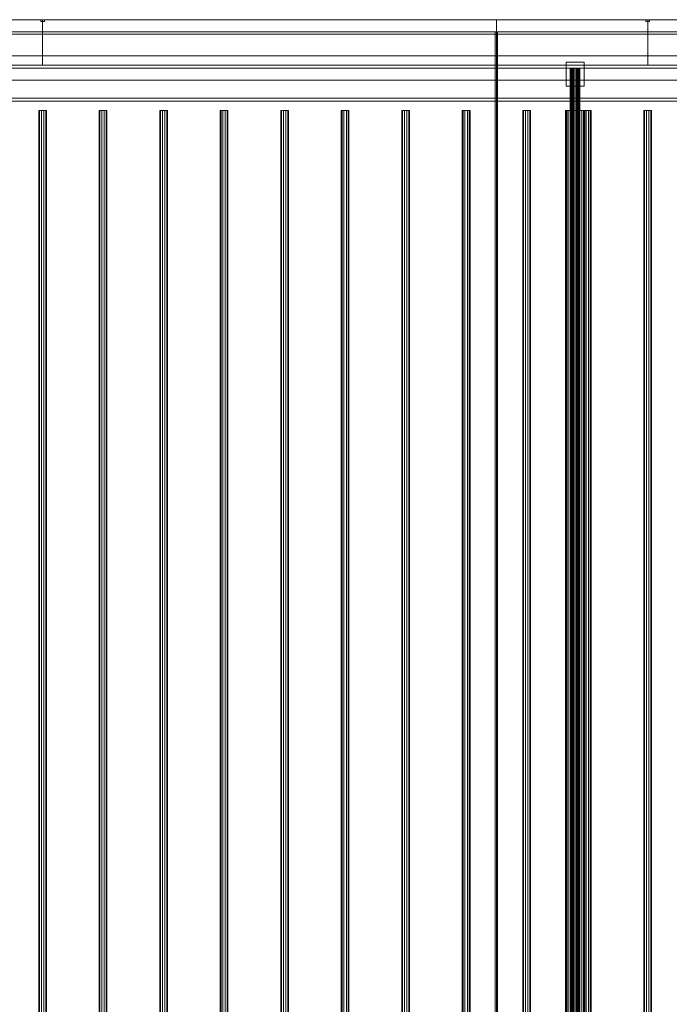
# Model space of a CAD drawing. Header units: millimetres. Extents: x -2233 to 61924, y -68080 to 6847.
# Tile 925 of 1056: x 41423 to 42497, y -18228 to -16600. Entities that reach past the tile are written whole.
import ezdxf

# ---------------------------------------------------------------- set-up
doc = ezdxf.new("R2010")
doc.units = ezdxf.units.MM
doc.layers.add('superior_secador', color=7, linetype='Continuous', lineweight=0)

msp = doc.modelspace()

# ---------------------------------------------------------------- linework, layer by layer
at = {"layer": 'superior_secador'}
for p, q in [((40461.134, -16600), (41461.134, -16600)), ((40461.134, -16600), (60461.134, -16600)), ((41211.134, -16600), (42211.134, -16600)), ((41458.134, -16603), (41458.134, -16600)), ((41458.134, -16600), (41464.134, -16600)), ((41464.134, -16603), (41458.134, -16603)), ((41461.134, -16600), (41461.134, -16675)), ((41461.134, -16600), (42461.134, -16600)), ((41464.134, -16600), (41464.134, -16603)), ((42211.134, -16600), (42211.134, -19400)), ((42211.134, -16600), (43211.134, -16600)), ((42458.134, -16603), (42458.134, -16600)), ((42458.134, -16600), (42464.134, -16600)), ((42464.134, -16603), (42458.134, -16603)), ((42461.134, -16600), (42461.134, -16675)), ((42461.134, -16600), (43461.134, -16600)), ((42464.134, -16600), (42464.134, -16603)), ((60461.134, -16620), (40461.134, -16620)), ((60461.134, -16624), (40461.134, -16624)), ((42209.134, -19380), (42209.134, -16620)), ((42209.134, -16620), (42213.134, -16620)), ((42213.134, -16620), (42213.134, -19380)), ((41461.134, -16675), (40461.134, -16675)), ((40461.134, -16675), (60461.134, -16675)), ((40811.134, -16660), (60111.134, -16660)), ((42461.134, -16675), (41461.134, -16675)), ((42326.134, -16710), (42326.134, -16670)), ((42326.134, -16670), (42356.134, -16670)), ((42356.134, -16670), (42356.134, -16710)), ((43461.134, -16675), (42461.134, -16675)), ((60461.134, -16680), (40461.134, -16680)), ((42333.406, -16680), (42333.134, -16680)), ((42333.134, -16680), (42333.134, -19320)), ((42334.206, -16680), (42333.406, -16680)), ((42333.406, -16680), (42333.406, -19320)), ((42335.477, -16680), (42334.206, -16680)), ((42334.206, -16680), (42334.206, -19320)), ((42337.134, -16680), (42335.477, -16680)), ((42335.477, -16680), (42335.477, -19320)), ((42339.063, -16680), (42337.134, -16680)), ((42337.134, -16680), (42337.134, -19320)), ((42341.134, -16680), (42339.063, -16680)), ((42339.063, -16680), (42339.063, -19320)), ((42343.204, -16680), (42341.134, -16680)), ((42341.134, -16680), (42341.134, -19320)), ((42345.134, -16680), (42343.204, -16680)), ((42343.204, -16680), (42343.204, -19320)), ((42346.791, -16680), (42345.134, -16680)), ((42345.134, -16680), (42345.134, -19320)), ((42348.062, -16680), (42346.791, -16680)), ((42346.791, -16680), (42346.791, -19320)), ((42348.861, -16680), (42348.062, -16680)), ((42348.062, -16680), (42348.062, -19320)), ((42348.861, -16680), (42349.134, -16680)), ((42348.861, -16680), (42348.861, -19320)), ((42349.134, -19320), (42349.134, -16680)), ((60111.134, -16700), (40811.134, -16700)), ((42356.134, -16710), (42326.134, -16710)), ((40461.134, -16730), (60461.134, -16730)), ((60461.134, -16735), (40461.134, -16735)), ((41455.997, -16750), (41454.784, -16750)), ((41454.784, -16750), (41454.784, -19250)), ((41459.172, -16750), (41455.997, -16750)), ((41455.997, -16750), (41455.997, -19250)), ((41463.096, -16750), (41459.172, -16750)), ((41459.172, -16750), (41459.172, -19250)), ((41466.271, -16750), (41463.096, -16750)), ((41463.096, -16750), (41463.096, -19250)), ((41466.271, -16750), (41467.484, -16750)), ((41466.271, -16750), (41466.271, -19250)), ((41467.484, -19250), (41467.484, -16750)), ((41555.997, -16750), (41554.784, -16750)), ((41554.784, -16750), (41554.784, -19250)), ((41559.172, -16750), (41555.997, -16750)), ((41555.997, -16750), (41555.997, -19250)), ((41563.096, -16750), (41559.172, -16750)), ((41559.172, -16750), (41559.172, -19250)), ((41566.271, -16750), (41563.096, -16750)), ((41563.096, -16750), (41563.096, -19250)), ((41566.271, -16750), (41567.484, -16750)), ((41566.271, -16750), (41566.271, -19250)), ((41567.484, -19250), (41567.484, -16750)), ((41655.997, -16750), (41654.784, -16750)), ((41654.784, -16750), (41654.784, -19250)), ((41659.172, -16750), (41655.997, -16750)), ((41655.997, -16750), (41655.997, -19250)), ((41663.096, -16750), (41659.172, -16750)), ((41659.172, -16750), (41659.172, -19250)), ((41666.271, -16750), (41663.096, -16750)), ((41663.096, -16750), (41663.096, -19250)), ((41666.271, -16750), (41667.484, -16750)), ((41666.271, -16750), (41666.271, -19250)), ((41667.484, -19250), (41667.484, -16750)), ((41755.997, -16750), (41754.784, -16750)), ((41754.784, -16750), (41754.784, -19250)), ((41759.172, -16750), (41755.997, -16750)), ((41755.997, -16750), (41755.997, -19250)), ((41763.096, -16750), (41759.172, -16750)), ((41759.172, -16750), (41759.172, -19250)), ((41766.271, -16750), (41763.096, -16750)), ((41763.096, -16750), (41763.096, -19250)), ((41766.271, -16750), (41767.484, -16750)), ((41766.271, -16750), (41766.271, -19250)), ((41767.484, -19250), (41767.484, -16750)), ((41855.997, -16750), (41854.784, -16750)), ((41854.784, -16750), (41854.784, -19250)), ((41859.172, -16750), (41855.997, -16750)), ((41855.997, -16750), (41855.997, -19250)), ((41863.096, -16750), (41859.172, -16750)), ((41859.172, -16750), (41859.172, -19250)), ((41866.271, -16750), (41863.096, -16750)), ((41863.096, -16750), (41863.096, -19250)), ((41866.271, -16750), (41867.484, -16750)), ((41866.271, -16750), (41866.271, -19250)), ((41867.484, -19250), (41867.484, -16750)), ((41955.997, -16750), (41954.784, -16750)), ((41954.784, -16750), (41954.784, -19250)), ((41959.172, -16750), (41955.997, -16750)), ((41955.997, -16750), (41955.997, -19250)), ((41963.096, -16750), (41959.172, -16750)), ((41959.172, -16750), (41959.172, -19250)), ((41966.271, -16750), (41963.096, -16750)), ((41963.096, -16750), (41963.096, -19250)), ((41966.271, -16750), (41967.484, -16750)), ((41966.271, -16750), (41966.271, -19250)), ((41967.484, -19250), (41967.484, -16750)), ((42055.997, -16750), (42054.784, -16750)), ((42054.784, -16750), (42054.784, -19250)), ((42059.172, -16750), (42055.997, -16750)), ((42055.997, -16750), (42055.997, -19250)), ((42063.096, -16750), (42059.172, -16750)), ((42059.172, -16750), (42059.172, -19250)), ((42066.271, -16750), (42063.096, -16750)), ((42063.096, -16750), (42063.096, -19250)), ((42066.271, -16750), (42067.484, -16750)), ((42066.271, -16750), (42066.271, -19250)), ((42067.484, -19250), (42067.484, -16750)), ((42155.997, -16750), (42154.784, -16750)), ((42154.784, -16750), (42154.784, -19250)), ((42159.172, -16750), (42155.997, -16750)), ((42155.997, -16750), (42155.997, -19250)), ((42163.096, -16750), (42159.172, -16750)), ((42159.172, -16750), (42159.172, -19250)), ((42166.271, -16750), (42163.096, -16750)), ((42163.096, -16750), (42163.096, -19250)), ((42166.271, -16750), (42167.484, -16750)), ((42166.271, -16750), (42166.271, -19250)), ((42167.484, -19250), (42167.484, -16750)), ((42255.997, -16750), (42254.784, -16750)), ((42254.784, -16750), (42254.784, -19250)), ((42259.172, -16750), (42255.997, -16750)), ((42255.997, -16750), (42255.997, -19250)), ((42263.096, -16750), (42259.172, -16750)), ((42259.172, -16750), (42259.172, -19250)), ((42266.271, -16750), (42263.096, -16750)), ((42263.096, -16750), (42263.096, -19250)), ((42266.271, -16750), (42267.484, -16750)), ((42266.271, -16750), (42266.271, -19250)), ((42267.484, -19250), (42267.484, -16750)), ((42325.679, -16750), (42325.134, -16750)), ((42325.134, -16750), (42325.134, -19250)), ((42327.277, -16750), (42325.679, -16750)), ((42325.679, -16750), (42325.679, -19250)), ((42329.82, -16750), (42327.277, -16750)), ((42327.277, -16750), (42327.277, -19250)), ((42333.134, -16750), (42329.82, -16750)), ((42329.82, -16750), (42329.82, -19250)), ((42336.993, -16750), (42333.134, -16750)), ((42333.134, -16750), (42333.134, -19250)), ((42341.134, -16750), (42336.993, -16750)), ((42336.993, -16750), (42336.993, -19250)), ((42345.275, -16750), (42341.134, -16750)), ((42341.134, -16750), (42341.134, -19250)), ((42349.134, -16750), (42345.275, -16750)), ((42345.275, -16750), (42345.275, -19250)), ((42352.448, -16750), (42349.134, -16750)), ((42349.134, -16750), (42349.134, -19250)), ((42354.99, -16750), (42352.448, -16750)), ((42352.448, -16750), (42352.448, -19250)), ((42355.997, -16750), (42354.784, -16750)), ((42354.784, -16750), (42354.784, -19250)), ((42356.589, -16750), (42354.99, -16750)), ((42354.99, -16750), (42354.99, -19250)), ((42359.172, -16750), (42355.997, -16750)), ((42355.997, -16750), (42355.997, -19250)), ((42356.589, -16750), (42357.134, -16750)), ((42356.589, -16750), (42356.589, -19250)), ((42357.134, -19250), (42357.134, -16750)), ((42363.096, -16750), (42359.172, -16750)), ((42359.172, -16750), (42359.172, -19250)), ((42366.271, -16750), (42363.096, -16750)), ((42363.096, -16750), (42363.096, -19250)), ((42366.271, -16750), (42367.484, -16750)), ((42366.271, -16750), (42366.271, -19250)), ((42367.484, -19250), (42367.484, -16750)), ((42455.997, -16750), (42454.784, -16750)), ((42454.784, -16750), (42454.784, -19250)), ((42459.172, -16750), (42455.997, -16750)), ((42455.997, -16750), (42455.997, -19250)), ((42463.096, -16750), (42459.172, -16750)), ((42459.172, -16750), (42459.172, -19250)), ((42466.271, -16750), (42463.096, -16750)), ((42463.096, -16750), (42463.096, -19250)), ((42466.271, -16750), (42467.484, -16750)), ((42466.271, -16750), (42466.271, -19250)), ((42467.484, -19250), (42467.484, -16750))]:
    msp.add_line(p, q, dxfattribs=at)

doc.saveas('drawing.dxf')
